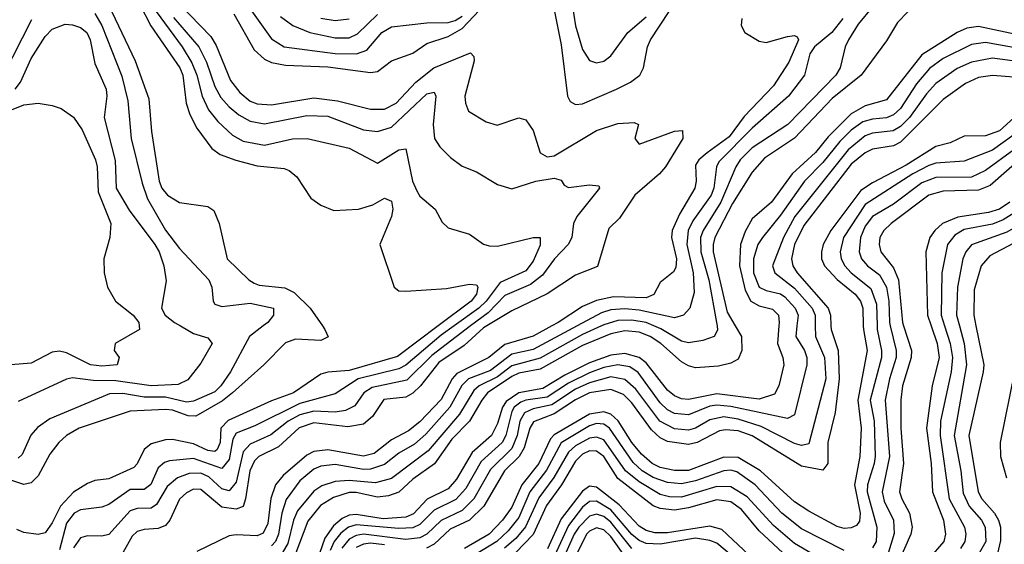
# Model space of a CAD drawing. Header units: inches. Extents: x 990535 to 1117859, y 769386 to 892122.
# Tile 1048 of 1056: x 1086358 to 1089143, y 859382 to 860867. Entities that reach past the tile are written whole.
import ezdxf

# ---------------------------------------------------------------- set-up
doc = ezdxf.new("R2010")
doc.units = ezdxf.units.IN
doc.header["$MEASUREMENT"] = 0
doc.layers.add('B0885', color=7, linetype='Continuous')
doc.layers.add('B0886', color=7, linetype='Continuous')

msp = doc.modelspace()

# ---------------------------------------------------------------- linework, layer by layer
at = {"layer": 'B0885', "color": 5}
for points, elevation in [([(1087214.1, 860000), (1087221.1, 859990), (1087230.7, 859969.3), (1087210, 859959), (1087137.8, 859962.2), (1087110, 859952.4), (1087048.8, 859890), (1086959.6, 859810), (1086931.8, 859788.2), (1086856, 859744), (1086834.7, 859745.3), (1086790, 859761.2), (1086770, 859763.6), (1086670, 859758.1), (1086525.7, 859710), (1086490.1, 859690), (1086468.2, 859670), (1086443.4, 859636.6), (1086410, 859575.9), (1086390, 859556), (1086370, 859550.7), (1086290, 859577.6)], 3780), ([(1086695.6, 860000), (1086696.5, 859990), (1086628.3, 859950), (1086625.4, 859930), (1086639.3, 859910), (1086633.7, 859890), (1086590, 859885.5), (1086557.8, 859890), (1086490, 859923.3), (1086470, 859928.8), (1086450, 859925.5), (1086390, 859894.3), (1086310, 859887.5)], 3720), ([(1087541.5, 860000), (1087426.4, 859913.6), (1087290, 859873.7), (1087230, 859868.6), (1087210, 859862.9), (1087132.9, 859810), (1087070, 859788.1), (1086947.7, 859732.3), (1086927, 859710), (1086924.6, 859670), (1086916.5, 859650), (1086910, 859644.8), (1086890, 859647.4), (1086850, 859666.2), (1086790, 859678.4), (1086770, 859677.8), (1086730, 859666.1), (1086709.7, 859650), (1086690.5, 859609.5), (1086680.5, 859599.5), (1086610, 859567.1), (1086570, 859562.2), (1086550, 859554.3), (1086510, 859529.4), (1086473.7, 859490), (1086450, 859442.3), (1086430, 859414), (1086410, 859409.9), (1086370, 859414.7), (1086350, 859423.3)], 3820), ([(1086812.7, 860000), (1086850, 859978.3), (1086890, 859965.7), (1086902, 859950), (1086870, 859894.2), (1086833.2, 859846.8), (1086806.3, 859833.7), (1086730, 859830), (1086630, 859844.4), (1086565.8, 859845.7), (1086507.2, 859852.8), (1086490, 859848.8), (1086353.8, 859786.2)], 3740), ([(1087046.7, 860000), (1087008.2, 859970), (1086953.8, 859870), (1086927.2, 859830), (1086910, 859813.6), (1086850, 859786.6), (1086830, 859784.4), (1086770, 859798.4), (1086710, 859798), (1086650, 859808.1), (1086612.1, 859807.9), (1086442.7, 859737.3), (1086408.1, 859711.9), (1086389.2, 859690.8), (1086364.4, 859635.6), (1086354, 859626)], 3760), ([(1087586.5, 860000), (1087550, 859974.1), (1087450, 859888.5), (1087430, 859878.6), (1087315.6, 859850), (1087250, 859807.7), (1087150, 859780.4), (1087022.7, 859717.3), (1086970, 859696.6), (1086960.5, 859679.5), (1086950, 859621.4), (1086930, 859596), (1086850, 859624.2), (1086781.6, 859618.4), (1086767.1, 859612.9), (1086750, 859597.9), (1086728.9, 859551.1), (1086710, 859536.4), (1086670, 859536.4), (1086610, 859494.4), (1086590, 859486.7), (1086530, 859479.4), (1086512.1, 859470), (1086490, 859441.1), (1086470, 859366.3)], 3840), ([(1087633.5, 860000), (1087523.5, 859916.5), (1087453.5, 859846.5), (1087354.9, 859825.1), (1087331.2, 859810), (1087306.1, 859773.9), (1087279.3, 859760.7), (1087250, 859755.9), (1087190, 859758.2), (1087150, 859748.4), (1087117.5, 859730), (1087068.1, 859691.9), (1087010, 859665.3), (1086990, 859643.6), (1086970, 859558), (1086950, 859533.5), (1086930, 859539.1), (1086892.7, 859572.7), (1086870, 859583.1), (1086837.7, 859582.3), (1086804.4, 859570), (1086775.1, 859544.9), (1086745.3, 859494.7), (1086730, 859484.1), (1086690, 859482.9), (1086670, 859476.7), (1086610, 859409.1), (1086590, 859404.5), (1086550, 859405.6), (1086530, 859399.9), (1086510, 859371.6)], 3860), ([(1087679.4, 860000), (1087670, 859994.3), (1087615.2, 859944.8), (1087543.3, 859896.7), (1087491.4, 859830), (1087470, 859809.3), (1087450, 859798), (1087388.3, 859791.7), (1087356.1, 859743.9), (1087330, 859722.1), (1087286.2, 859713.8), (1087190, 859725.9), (1087148.7, 859711.3), (1087090, 859657.8), (1087034.8, 859630), (1087022.2, 859617.8), (1087008.7, 859590), (1086997.1, 859510), (1086990, 859489.1), (1086970, 859480.8), (1086930, 859487.2), (1086870, 859537), (1086850, 859537.4), (1086830, 859527.7), (1086810, 859509.9), (1086782.8, 859450), (1086770, 859435), (1086750, 859426.2), (1086710, 859424.1), (1086690, 859418.3), (1086675.7, 859404.3), (1086650, 859357.3)], 3880), ([(1087863.1, 860000), (1087810, 859971.2), (1087730, 859947.6), (1087685.4, 859910), (1087594.6, 859865.4), (1087581.2, 859850), (1087550, 859791.6), (1087490, 859728.6), (1087457.5, 859702.5), (1087410, 859677.5), (1087361, 859639), (1087330, 859631.5), (1087230, 859649.4), (1087190, 859644.1), (1087170, 859634), (1087103.2, 859576.8), (1087081.7, 859550), (1087068.5, 859511.5), (1087059.4, 859440.6), (1087046.7, 859413.3), (1087030, 859405.7), (1086970, 859408.9), (1086950, 859405.5), (1086859.1, 859360.9)], 3920), ([(1087934.6, 860000), (1087810, 859933.4), (1087750, 859919.9), (1087690, 859873.6), (1087627.5, 859850), (1087608.4, 859831.6), (1087574.6, 859770), (1087507, 859693), (1087475.2, 859664.8), (1087430, 859639.5), (1087390, 859607.3), (1087350, 859594.8), (1087330, 859593.2), (1087250, 859607.3), (1087210, 859602.7), (1087190, 859594.5), (1087150, 859561.7), (1087111.4, 859508.6), (1087099, 859470), (1087089.6, 859410), (1087081.3, 859390), (1087070, 859377.4)], 3940), ([(1088003.8, 860000), (1087950, 859975.7), (1087830, 859908.7), (1087750, 859887), (1087710, 859855.7), (1087658, 859830), (1087642.6, 859817.4), (1087601.7, 859750), (1087513.7, 859646.3), (1087410, 859567.7), (1087364.3, 859555.7), (1087290, 859562.6), (1087250, 859559.7), (1087212.6, 859547.4), (1087190, 859532.4), (1087143.3, 859476.7), (1087132.3, 859450), (1087116.1, 859383.9), (1087101.3, 859358.7)], 3960), ([(1088382.2, 860000), (1088400.1, 859970), (1088400.7, 859930), (1088390, 859905.8), (1088370, 859894.6), (1088334.3, 859885.7), (1088270, 859881.4), (1088250, 859886.5), (1088230, 859898.6), (1088171.4, 859950), (1088141, 859970), (1088110, 859982), (1088070, 859985.6), (1088030, 859977.7), (1087950, 859944.2), (1087830, 859877.5), (1087770, 859866), (1087750, 859856.3), (1087681.2, 859810), (1087664.9, 859790), (1087630.5, 859730), (1087580.5, 859679.5), (1087530.9, 859609.1), (1087470, 859566.3), (1087430, 859529.3), (1087401.5, 859518.5), (1087370, 859515.6), (1087310, 859528.7), (1087290, 859528.2), (1087245.6, 859514.4), (1087208.5, 859491.5), (1087172.8, 859447.2), (1087136.2, 859350)], 3980), ([(1088505.7, 860000), (1088501.4, 859950), (1088516.6, 859910), (1088519.2, 859890), (1088505.1, 859830), (1088492.9, 859807.1), (1088450, 859792.9), (1088330, 859807.9), (1088250, 859791.2), (1088230, 859793.4), (1088210, 859801.9), (1088190, 859818.2), (1088130, 859895.3), (1088110, 859910.2), (1088070, 859922.2), (1088030, 859916.8), (1087970, 859895.3), (1087899.7, 859860.3), (1087837.6, 859822.4), (1087770, 859810.5), (1087734.5, 859785.5), (1087723.9, 859770), (1087710, 859723.2), (1087692.7, 859690), (1087638.1, 859641.9), (1087593.7, 859566.3), (1087570, 859538.9), (1087510.8, 859509.2), (1087471.8, 859468.2), (1087450, 859458.1), (1087386.3, 859453.7), (1087310, 859465.8), (1087290, 859463.9), (1087270, 859454.8), (1087245.7, 859434.3), (1087221.3, 859398.7), (1087190, 859309.3)], 4020), ([(1088556.5, 860000), (1088553.2, 859970), (1088577.6, 859930), (1088584.6, 859910), (1088584.7, 859890), (1088550, 859748.1), (1088530, 859738.2), (1088370, 859771.7), (1088330, 859776), (1088310, 859772.4), (1088250, 859748.3), (1088210, 859752.1), (1088190, 859762.8), (1088170, 859782.6), (1088107.9, 859867.9), (1088083.6, 859883.6), (1088050.1, 859890.1), (1088010, 859882.1), (1087970, 859867.2), (1087910, 859837.7), (1087850, 859797.9), (1087790, 859790), (1087775.8, 859784.2), (1087757.1, 859770), (1087750, 859757.6), (1087732.9, 859690), (1087722.5, 859670), (1087663.8, 859616.2), (1087620, 859540), (1087591.5, 859508.5), (1087530, 859478.6), (1087490, 859437.8), (1087470, 859428.5), (1087430, 859426.1), (1087310, 859436.6), (1087287.6, 859430), (1087266.3, 859413.7), (1087247.8, 859390), (1087235.9, 859364.1)], 4040), ([(1088608.6, 860000), (1088609.1, 859970), (1088635, 859910), (1088638.4, 859850), (1088590, 859666.5), (1088570, 859661.2), (1088550, 859667.1), (1088455.6, 859715.6), (1088390, 859735.7), (1088350, 859742.6), (1088310, 859734), (1088270, 859710.8), (1088250, 859705.1), (1088210, 859708.1), (1088168.5, 859730), (1088101.1, 859821.1), (1088070, 859848.4), (1088030, 859855.9), (1087970, 859839), (1087930, 859820.7), (1087863.5, 859776.5), (1087810, 859764.8), (1087785.8, 859754.2), (1087772.3, 859730), (1087765.6, 859690), (1087750, 859652.7), (1087690, 859593.9), (1087643, 859510), (1087610, 859477.7), (1087550, 859449.3), (1087510, 859410), (1087490, 859400.1), (1087450, 859395.6), (1087330, 859410.2), (1087310, 859406.8), (1087290, 859396.1), (1087268.8, 859371.2)], 4060), ([(1088652.9, 860000), (1088653.3, 859990), (1088673.2, 859930), (1088675.9, 859850), (1088665, 859755), (1088643.8, 859670), (1088644.4, 859610), (1088630, 859591.8), (1088570, 859602.6), (1088430, 859688.9), (1088390, 859702.6), (1088354.2, 859705.8), (1088337.4, 859702.6), (1088274.7, 859670), (1088250, 859664.2), (1088190, 859673.1), (1088170, 859683.4), (1088145.4, 859705.4), (1088090, 859782.3), (1088065.9, 859805.9), (1088030, 859820.1), (1087970, 859810.3), (1087930, 859790.9), (1087870, 859751), (1087811.7, 859728.3), (1087801.2, 859710), (1087785.2, 859654.8), (1087770.8, 859630), (1087729.2, 859590), (1087671.1, 859490), (1087630.1, 859450), (1087575.6, 859424.4), (1087530, 859382.3), (1087509, 859371)], 4080), ([(1088744.3, 860000), (1088744.5, 859990), (1088755.6, 859930), (1088729.3, 859790), (1088738.3, 859710), (1088734.7, 859630), (1088719.1, 859550), (1088735.3, 859470), (1088733.2, 859446.8), (1088725.1, 859434.9), (1088710, 859427.9), (1088690, 859426.8), (1088670, 859432.4), (1088590, 859475.8), (1088550, 859502.1), (1088453.5, 859590), (1088390, 859627.8), (1088350, 859627.9), (1088250, 859591), (1088210, 859590.3), (1088170, 859599.3), (1088147.5, 859610), (1088116.6, 859636.6), (1088089.6, 859670), (1088050.8, 859730.8), (1088030.2, 859750), (1088010, 859756.6), (1087970, 859750), (1087870, 859691.9), (1087859.4, 859680.6), (1087826.3, 859610), (1087778, 859550), (1087750, 859486.5), (1087723.8, 859450), (1087685.5, 859410), (1087615.8, 859370)], 4120), ([(1088330.6, 860000), (1088331.9, 859988.1), (1088322.3, 859970), (1088290, 859958.3), (1088250, 859952), (1088230, 859956.9), (1088171.8, 859991.8), (1088152.2, 860000)], 3960), ([(1088783.4, 860000), (1088783.8, 859990), (1088795.7, 859930), (1088795.5, 859910), (1088763.7, 859790), (1088775.2, 859730), (1088777.6, 859630), (1088775.3, 859610), (1088755.8, 859550), (1088755.3, 859530), (1088783, 859430), (1088780.6, 859390), (1088770, 859371.9)], 4140), ([(1088820.5, 860000), (1088837.4, 859930), (1088837.1, 859910), (1088818.5, 859850), (1088806.6, 859790), (1088818.1, 859630), (1088798.2, 859530), (1088803.5, 859503.5), (1088829.5, 859450), (1088832.1, 859412.1), (1088812.8, 859350)], 4160), ([(1088858.4, 860000), (1088880.8, 859930), (1088879.8, 859910), (1088854.9, 859830), (1088850.3, 859790.3), (1088850.2, 859710), (1088858.5, 859610), (1088847.1, 859530), (1088853.1, 859510), (1088875.5, 859470), (1088882.9, 859430), (1088878.8, 859410), (1088838.9, 859321.1)], 4180), ([(1088936.3, 860000), (1088953.5, 859950), (1088959.4, 859910), (1088939.2, 859830), (1088923.1, 859710), (1088936.1, 859610), (1088940, 859530), (1088971.4, 859450), (1088977.3, 859410), (1088972, 859390), (1088930, 859340.7)], 4220), ([(1088974.1, 860000), (1088990, 859950), (1088996.7, 859910), (1088993.1, 859870), (1088963.2, 859730), (1088961.7, 859690), (1088987.7, 859510), (1089030.7, 859430), (1089034.4, 859410), (1089031.7, 859390), (1089019.1, 859370)], 4240), ([(1089016.3, 860000), (1089029.6, 859950), (1089036.1, 859890), (1089001.3, 859690), (1089020.4, 859590), (1089026.5, 859526.5), (1089043.6, 859490), (1089078.3, 859450), (1089089.5, 859430), (1089091.2, 859390), (1089068.7, 859350)], 4260), ([(1089062.9, 860000), (1089084.9, 859890), (1089083.8, 859870), (1089043, 859690), (1089069.6, 859530), (1089079.5, 859510), (1089115.7, 859470), (1089127.3, 859450), (1089132.5, 859430), (1089132.3, 859392.3), (1089124.4, 859355.6)], 4280), ([(1089172, 859870), (1089131.2, 859670), (1089132.7, 859630), (1089149.6, 859570)], 4320), ([(1088690, 859364), (1088570, 859425.4), (1088513.8, 859470), (1088438.2, 859550), (1088386.6, 859586.6), (1088370, 859591.2), (1088350, 859590), (1088270, 859561), (1088230, 859553.1), (1088190, 859556.9), (1088150, 859571.2), (1088119, 859590), (1088093, 859613), (1088026.7, 859710), (1088010, 859722.2), (1087990, 859724), (1087970, 859717.3), (1087890, 859668.9), (1087848.3, 859591.7), (1087800.7, 859530), (1087770, 859457.9), (1087739.7, 859420.3), (1087707.6, 859390), (1087647, 859353)], 4140), ([(1088650, 859325.8), (1088550, 859383.6), (1088490, 859435.3), (1088416.2, 859516.2), (1088370, 859544.5), (1088330, 859545.2), (1088230, 859515.2), (1088195.7, 859515.7), (1088170, 859522.5), (1088110, 859558.2), (1088071.3, 859590), (1088010, 859677.4), (1087990, 859685.3), (1087970, 859681.8), (1087930, 859660.9), (1087910, 859642.7), (1087869.2, 859570.8), (1087826.4, 859513.6), (1087789.2, 859430.8), (1087761.5, 859398.5), (1087729.2, 859370.8)], 4160), ([(1088530, 859345.4), (1088450, 859420.2), (1088400.2, 859480.2), (1088370, 859502), (1088330, 859508), (1088250, 859484.8), (1088210, 859478.2), (1088170, 859482.8), (1088150, 859491), (1088050, 859567.8), (1088010, 859630.7), (1087990, 859645.4), (1087970, 859646.5), (1087950, 859637.3), (1087930, 859617), (1087890.6, 859550), (1087848.3, 859491.7), (1087810.9, 859409.1), (1087761.4, 859358.6)], 4180), ([(1088467.4, 859307.4), (1088343.9, 859423.9), (1088310, 859433), (1088190, 859414.5), (1088154.4, 859414.4), (1088130, 859420.5), (1088110, 859432.6), (1088053.6, 859493.6), (1087990, 859543.2), (1087970, 859546.5), (1087950, 859531.7), (1087890, 859453.4), (1087851.1, 859368.9)], 4220), ([(1088435.9, 859295.9), (1088330, 859384.6), (1088310, 859392.8), (1088270, 859398.7), (1088170, 859381.7), (1088130, 859383.9), (1088110, 859392.7), (1088090, 859409.3), (1088030, 859479.7), (1087990, 859503.6), (1087970, 859502.6), (1087950, 859486.4), (1087910, 859434.6), (1087871.2, 859348.8)], 4240), ([(1088089.4, 859369.4), (1088030, 859444.6), (1088010, 859460.8), (1087990, 859467.5), (1087970, 859461.4), (1087939.8, 859430), (1087926.4, 859410), (1087891, 859330)], 4260), ([(1088070, 859347.7), (1088030, 859403.4), (1088010, 859422.7), (1087990, 859428.3), (1087970, 859419.3), (1087961.5, 859410), (1087917.7, 859322.3)], 4280), ([(1087390, 859380.4), (1087350, 859384.6), (1087330, 859382.1), (1087310, 859372.9)], 4080)]:
    msp.add_lwpolyline(points, dxfattribs=dict(at, elevation=elevation))
at = {"layer": 'B0886', "color": 5}
for points, elevation in [([(1086963.4, 860883.4), (1087020.9, 860780.9), (1087050, 860754.8), (1087070, 860745.8), (1087110, 860738.2), (1087230, 860733.5), (1087350, 860717), (1087370, 860719.5), (1087410.1, 860749.9), (1087470, 860771.9), (1087510, 860799), (1087570, 860819.2), (1087610, 860842), (1087739.5, 860980.5)], 3920), ([(1086590, 860949.5), (1086684.5, 860750), (1086722.8, 860642.8), (1086730.6, 860550.6), (1086752.6, 860410), (1086760.4, 860390), (1086776.1, 860370), (1086810, 860349), (1086890, 860337.4), (1086907, 860327), (1086922.5, 860290), (1086944.6, 860190), (1087006, 860130), (1087021, 860121), (1087035.6, 860115.6), (1087107.9, 860107.9), (1087134.1, 860094.1), (1087179.3, 860050), (1087214.1, 860000)], 3780), ([(1087911, 860971), (1087930, 860849.1), (1087950, 860782.7), (1087970, 860751.3), (1087990, 860744.7), (1088010, 860749.3), (1088030, 860764.2), (1088078.2, 860830), (1088130, 860874.3)], 3940), ([(1086990, 860925.8), (1087070, 860812.2), (1087106.2, 860790), (1087250, 860771.1), (1087310.4, 860769.6), (1087339.9, 860780.1), (1087382.5, 860830), (1087410, 860846), (1087510, 860857.4), (1087570, 860858.9), (1087590, 860864.6), (1087610, 860876.2)], 3940), ([(1086697.3, 860910), (1086728.8, 860848.8), (1086811.1, 860730), (1086819.2, 860710), (1086828.8, 860630), (1086838.7, 860598.7), (1086859.4, 860559.4), (1086901.7, 860501.7), (1086924.7, 860484.7), (1086968.9, 860468.9), (1087030, 860453.4), (1087105.6, 860445.6), (1087120.2, 860440.2), (1087141.6, 860421.6), (1087181.4, 860361.4), (1087210, 860341.4), (1087246.3, 860326.3), (1087316.4, 860330), (1087357.3, 860342.7), (1087390, 860361.7), (1087410, 860352.6), (1087413.9, 860330), (1087409.6, 860310), (1087376.8, 860230), (1087417.6, 860110), (1087430, 860098.7), (1087450, 860098.2), (1087565.4, 860105.4), (1087630, 860117.6), (1087650, 860116.6), (1087654.3, 860110), (1087650.6, 860090), (1087634.8, 860070), (1087541.5, 860000)], 3820), ([(1086810.2, 860910.2), (1086898.9, 860818.9), (1086913.6, 860793.6), (1086954.3, 860694.3), (1086980.5, 860660.5), (1087010, 860636.3), (1087030, 860628.2), (1087070, 860625.4), (1087190, 860645), (1087257, 860637), (1087350, 860613.4), (1087390, 860613.6), (1087423.3, 860630), (1087478.1, 860690), (1087529.6, 860730), (1087633.1, 860773.1), (1087642.4, 860762.4), (1087643.3, 860750), (1087617.3, 860650), (1087618.8, 860630), (1087627.7, 860607.7), (1087677.6, 860577.6), (1087708.3, 860568.2), (1087770, 860588.4), (1087790, 860583.2), (1087810, 860552.6), (1087830.1, 860490.1), (1087850, 860478.9), (1087870, 860481.7), (1087990, 860553), (1088050, 860573), (1088095.7, 860575.7), (1088108.5, 860570), (1088098, 860530), (1088110, 860514.6), (1088210, 860551), (1088232.6, 860552.6), (1088233.5, 860530), (1088184.7, 860450), (1088167.7, 860430), (1088098.2, 860370), (1088055.1, 860304.9), (1088024.8, 860275.2), (1087992.1, 860167.9), (1087930, 860143.3), (1087849.8, 860090.2), (1087750, 860042.4), (1087679.4, 860000)], 3880), ([(1087870, 860894.7), (1087890, 860795.3), (1087907.2, 860650), (1087915.3, 860635.3), (1087930, 860626.2), (1087950, 860628.6), (1088046.1, 860670), (1088086.1, 860690), (1088112.1, 860710), (1088123, 860730), (1088133.8, 860790), (1088142.1, 860810), (1088194.9, 860890)], 3920), ([(1088770, 860902.8), (1088730, 860854.1), (1088702.7, 860810), (1088692.8, 860790), (1088678.8, 860730), (1088667.1, 860710), (1088530.8, 860570), (1088430, 860504.2), (1088396.4, 860470), (1088383.8, 860450), (1088341.5, 860350), (1088291.6, 860270), (1088283.8, 860250), (1088284.6, 860210), (1088307, 860130), (1088329.4, 860010), (1088330.6, 860000)], 3960), ([(1086311.9, 860710), (1086392.5, 860867.5)], 3760), ([(1086570, 860884), (1086590, 860850), (1086646.6, 860706.6), (1086663.5, 860636.5), (1086673, 860530), (1086704, 860404), (1086719.4, 860359.4), (1086770, 860271.2), (1086810, 860218.8), (1086892.5, 860130), (1086901.1, 860110), (1086905, 860070), (1086910, 860061.5), (1086930, 860054.8), (1087010, 860064.6), (1087075.9, 860050), (1087076.3, 860030), (1087059.5, 860010), (1087046.7, 860000)], 3760), ([(1086743.9, 860890), (1086817.5, 860790), (1086844.4, 860744.4), (1086858.6, 860710), (1086873.9, 860650), (1086891.9, 860611.9), (1086918.3, 860578.3), (1086959.5, 860539.5), (1086990, 860522.6), (1087050, 860511.6), (1087130, 860529), (1087170.7, 860530.7), (1087290, 860502.7), (1087370, 860460.4), (1087430, 860498), (1087450, 860500.8), (1087469.5, 860409.5), (1087481.8, 860381.8), (1087490, 860367.2), (1087533.4, 860330), (1087553.2, 860293.2), (1087570, 860277.3), (1087630, 860259.1), (1087670, 860231.5), (1087686.4, 860226.4), (1087710, 860225.4), (1087810, 860250.1), (1087830, 860250.2), (1087830, 860228.5), (1087810, 860183.4), (1087790, 860155.9), (1087717.1, 860122.9), (1087677.6, 860070), (1087656.9, 860050), (1087586.5, 860000)], 3840), ([(1086793.2, 860873.2), (1086865, 860790), (1086886.1, 860746.1), (1086910, 860677.5), (1086926.7, 860646.7), (1086950, 860619.5), (1086977.4, 860597.4), (1087010, 860579.8), (1087050, 860572), (1087170, 860595.4), (1087230, 860593.9), (1087330, 860554.6), (1087370, 860550.1), (1087410, 860562.2), (1087510, 860656.6), (1087530, 860661.1), (1087535.4, 860650), (1087527.4, 860570), (1087531.3, 860530), (1087546.6, 860506.6), (1087576.6, 860476.6), (1087610, 860452.1), (1087650, 860435.9), (1087710, 860400.2), (1087750, 860388.2), (1087817.6, 860410), (1087870, 860418), (1087890, 860412.4), (1087898.3, 860398.3), (1087910, 860391.6), (1087970, 860399.5), (1087995.9, 860395.9), (1087998.5, 860390), (1087933.7, 860310), (1087924.6, 860290), (1087920.1, 860250), (1087909.8, 860230.2), (1087870.4, 860190), (1087836.4, 860143.6), (1087802.6, 860117.4), (1087730, 860085.9), (1087682.7, 860037.3), (1087633.5, 860000)], 3860), ([(1087095.2, 860875.2), (1087130.5, 860850.5), (1087178.2, 860830), (1087250, 860814.8), (1087290, 860815.7), (1087313.4, 860826.6), (1087370, 860880.9)], 3960), ([(1087210, 860871.1), (1087250, 860864), (1087290, 860868.6)], 3980), ([(1088400.9, 860870), (1088398.6, 860850), (1088409.2, 860830), (1088450, 860806), (1088470, 860802.2), (1088530, 860819.2), (1088550, 860822.2), (1088557.7, 860817.7), (1088561, 860810), (1088533.5, 860746.5), (1088490, 860679.4), (1088407.2, 860592.8), (1088365.3, 860534.7), (1088302.3, 860490), (1088278.8, 860470), (1088270, 860454.9), (1088271.4, 860410), (1088267.5, 860390), (1088224.1, 860315.9), (1088203.9, 860270), (1088201.5, 860250), (1088215.7, 860190), (1088214.4, 860165.6), (1088207.4, 860152.6), (1088170, 860122.9), (1088151.4, 860088.6), (1088130, 860079.8), (1088038.1, 860081.9), (1087990, 860072.2), (1087950, 860054.4), (1087881.5, 860010), (1087863.1, 860000)], 3920), ([(1088686.9, 860870), (1088655.3, 860830), (1088606.5, 860790), (1088593, 860770), (1088578, 860710), (1088532.4, 860650), (1088430, 860559.3), (1088336.1, 860463.9), (1088328.9, 860450), (1088321.6, 860390), (1088314.2, 860370), (1088262.3, 860297.7), (1088248.5, 860270), (1088245.3, 860230), (1088263.5, 860150), (1088265.7, 860094.3), (1088253.3, 860050), (1088235.8, 860030), (1088210, 860023.1), (1088110, 860044.9), (1088070, 860048.5), (1088030, 860045.1), (1088003.3, 860036.7), (1087934.6, 860000)], 3940), ([(1088870.8, 860889.2), (1088841.3, 860858.7), (1088810, 860807.1), (1088738.5, 860710), (1088656.1, 860643.9), (1088550, 860531), (1088464.9, 860475.1), (1088430, 860435), (1088373.9, 860346.1), (1088324.3, 860250), (1088319.4, 860230), (1088320.1, 860210), (1088358.9, 860038.9), (1088382.2, 860000)], 3980), ([(1086345.4, 860670), (1086360.6, 860690), (1086390, 860756.4), (1086430, 860818.6), (1086450, 860840.2), (1086486.4, 860853.6), (1086507.7, 860852.3), (1086530, 860844.6), (1086547.5, 860830), (1086557.6, 860810), (1086570, 860742.2), (1086602.2, 860670), (1086604.1, 860650), (1086597.2, 860590), (1086627.7, 860467.7), (1086630.6, 860390), (1086667.2, 860327.2), (1086740.6, 860230), (1086752.4, 860210), (1086765.7, 860170), (1086772.5, 860127.5), (1086759, 860050), (1086769.5, 860030), (1086795.5, 860010), (1086812.7, 860000)], 3740), ([(1089190, 860821.4), (1089070, 860847.5), (1089037, 860843), (1089010, 860830.2), (1088910, 860766.8), (1088810, 860640.1), (1088750, 860622.6), (1088710, 860600.4), (1088645.4, 860534.6), (1088609.6, 860490.3), (1088542.8, 860430), (1088484.6, 860350), (1088430, 860302.9), (1088410, 860266.8), (1088397.2, 860230), (1088394.5, 860170), (1088410, 860101.2), (1088426.6, 860070), (1088450, 860057), (1088487.7, 860047.7), (1088504.2, 860030), (1088506.6, 860010), (1088505.7, 860000)], 4020), ([(1089190, 860784.2), (1089090, 860802.3), (1089050, 860796.1), (1088970, 860756.5), (1088931.6, 860728.4), (1088894.9, 860685.1), (1088850, 860615.4), (1088830, 860596.9), (1088810, 860588.5), (1088770, 860585.2), (1088742.8, 860577.2), (1088710, 860554.1), (1088677.7, 860522.3), (1088630, 860462.1), (1088577.7, 860410), (1088510, 860312.9), (1088458.9, 860250), (1088446.3, 860230), (1088433.5, 860190), (1088433.6, 860150), (1088449.9, 860109.9), (1088470, 860099.9), (1088510, 860091), (1088522.4, 860082.4), (1088551.3, 860050), (1088559.8, 860030), (1088556.5, 860000)], 4040), ([(1089187.5, 860747.5), (1089110, 860757.5), (1089050, 860746.2), (1089010, 860728.1), (1088950, 860686.3), (1088923.1, 860656.9), (1088875.3, 860590), (1088850, 860564.6), (1088828.4, 860551.6), (1088770, 860545), (1088750, 860537.5), (1088701.8, 860498.2), (1088550.8, 860309.2), (1088519, 860250), (1088487.8, 860170), (1088494.5, 860150), (1088550, 860106.7), (1088599.6, 860050), (1088608.1, 860030), (1088608.6, 860000)], 4060), ([(1089170, 860703.6), (1089110, 860708.8), (1089070, 860702.8), (1089033.6, 860686.4), (1088970, 860640.8), (1088850, 860519.8), (1088830, 860509.6), (1088770, 860500.4), (1088750, 860490.2), (1088710, 860457.3), (1088575.7, 860284.4), (1088549.5, 860230), (1088540.8, 860190), (1088544.7, 860170), (1088557.2, 860150), (1088644.8, 860050), (1088651.7, 860030), (1088652.9, 860000)], 4080), ([(1086250, 860577.1), (1086370, 860625.4), (1086410, 860630.2), (1086450, 860624.2), (1086475.2, 860615.2), (1086510, 860590.9), (1086534.6, 860554.6), (1086572.4, 860470), (1086577.4, 860450), (1086579.5, 860379.5), (1086615.3, 860290), (1086613.2, 860250), (1086596.3, 860190), (1086596.5, 860150), (1086606.7, 860110), (1086629, 860070), (1086679.3, 860030), (1086694.7, 860010), (1086695.6, 860000)], 3720), ([(1089170, 860589.2), (1089130, 860552.1), (1089090, 860537.8), (1089030, 860536.8), (1088990, 860518.1), (1088950, 860507.3), (1088865.6, 860454.4), (1088770, 860405.3), (1088737.1, 860382.9), (1088652.2, 860270), (1088631, 860230), (1088625.8, 860210), (1088626, 860190), (1088634.4, 860170), (1088670, 860131.2), (1088721.1, 860090), (1088736.4, 860070), (1088743.4, 860050), (1088744.3, 860000)], 4120), ([(1089170, 860540.9), (1089110, 860497.2), (1089030, 860465.9), (1088950, 860460.9), (1088930, 860453.8), (1088884.8, 860430), (1088750, 860343.7), (1088688.6, 860250), (1088678.8, 860210), (1088681.7, 860190), (1088691.8, 860170), (1088710.1, 860150), (1088765.9, 860105.9), (1088781.4, 860061.4), (1088783.4, 860000)], 4140), ([(1089170, 860497.9), (1089090, 860439.8), (1089050, 860420.8), (1088950, 860419.7), (1088910, 860404.9), (1088830, 860344.2), (1088770.6, 860309.4), (1088750, 860282.2), (1088736.6, 860250), (1088733.1, 860210), (1088739.3, 860190), (1088755.8, 860170), (1088790, 860144.7), (1088810.2, 860110), (1088816.6, 860070), (1088818.1, 860010), (1088820.5, 860000)], 4160), ([(1089188.5, 860471.5), (1089102.8, 860397.2), (1089070, 860384.3), (1088970, 860380.8), (1088930, 860370.4), (1088823, 860290), (1088802.6, 860270), (1088791.4, 860250), (1088788.9, 860230), (1088794.2, 860210), (1088830, 860164.4), (1088844.4, 860130), (1088855.2, 860010), (1088858.4, 860000)], 4180), ([(1090000, 860357.6), (1089945.8, 860385.8), (1089890, 860406.9), (1089830, 860417.5), (1089770, 860418.6), (1089730, 860406.2), (1089710, 860388.8), (1089650, 860306.8), (1089630, 860292.1), (1089610, 860284.9), (1089590, 860284.4), (1089530, 860302.9), (1089450, 860315.5), (1089370, 860348.8), (1089347.8, 860352.2), (1089250, 860322.6), (1089150, 860265.3), (1089050.9, 860229.1), (1089034.6, 860210), (1089025.8, 860190), (1089010.5, 860110), (1089008.2, 860030), (1089016.3, 860000)], 4260), ([(1089275.4, 860384.6), (1089140.2, 860299.8), (1089110, 860288.1), (1089030, 860272.3), (1089003.2, 860256.8), (1088982.2, 860230), (1088967, 860150), (1088964.6, 860030), (1088974.1, 860000)], 4240), ([(1090000, 860309.5), (1089943.2, 860343.2), (1089890, 860366.1), (1089850, 860374.4), (1089790, 860374.6), (1089750, 860360.1), (1089713.4, 860326.6), (1089668.7, 860270), (1089650, 860252.7), (1089630, 860243.4), (1089590, 860241), (1089512.5, 860272.4), (1089450, 860280), (1089370, 860303.3), (1089350, 860302.1), (1089250, 860276.3), (1089101.9, 860198.1), (1089078.1, 860170), (1089058.4, 860101.6), (1089056.9, 860030), (1089062.9, 860000)], 4280), ([(1089159.3, 860350), (1089130, 860330.7), (1089099, 860321), (1089012.1, 860307.9), (1088968.2, 860290), (1088946.5, 860270), (1088932.8, 860250), (1088921.5, 860210), (1088926, 860030), (1088936.3, 860000)], 4220), ([(1088152.2, 860000), (1088130, 860009.3), (1088090, 860016.3), (1088050, 860014.8), (1088010, 860002.8), (1088003.8, 860000)], 3960)]:
    msp.add_lwpolyline(points, dxfattribs=dict(at, elevation=elevation))

doc.saveas('drawing.dxf')
